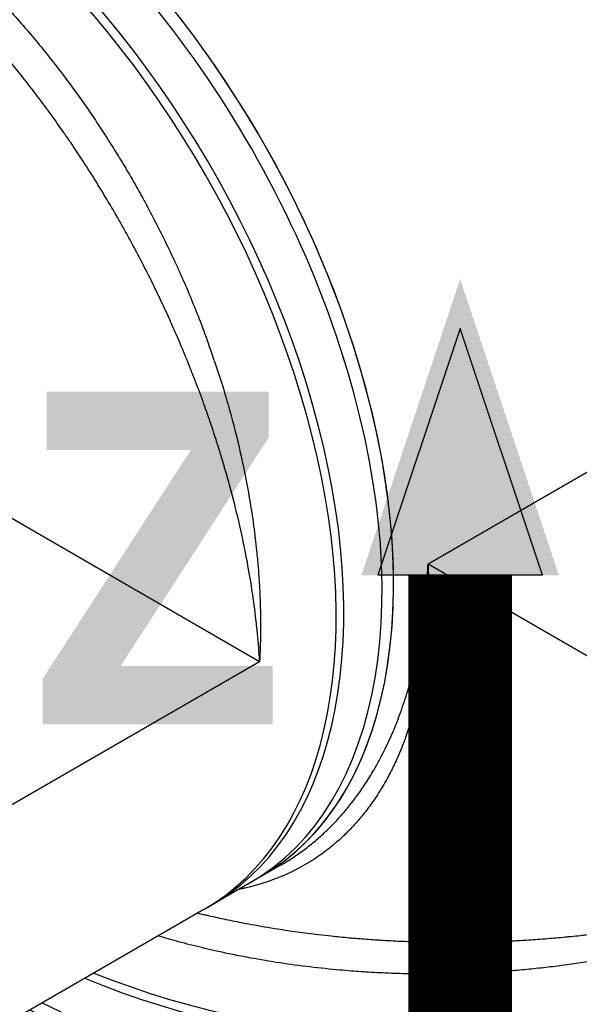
# Model space of a CAD drawing. Header units: millimetres. Extents: x 0 to 4378, y 0 to 2376.
# Tile 528 of 656: x 2697 to 2749, y 956 to 1047. Entities that reach past the tile are written whole.
import ezdxf

# ---------------------------------------------------------------- set-up
doc = ezdxf.new("R2010")
doc.units = ezdxf.units.MM
doc.header["$LTSCALE"] = 0.2
doc.layers.add('01_Object Line', color=4, linetype='Continuous')
doc.layers.add('12_Before Rev.Num.', color=5, linetype='Continuous')
doc.styles.add('Rainbow-5.0 Style', font='malgunsl.ttf')

# ---------------------------------------------------------------- blocks, each defined once
blk = doc.blocks.new('A$C0a0b2bc4')
for p, q in [((41.71930008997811, 163.676372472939), (-2.969848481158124, 137.8750805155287)), ((-63.21534623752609, 154.6949100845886), (-18.52619766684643, 128.8936181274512)), ((41.71930008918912, 112.0737885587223), (-2.969848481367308, 137.875080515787)), ((-63.21534623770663, 103.092326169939), (-18.52619766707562, 128.8936181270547)), ((-16.52829199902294, 110.093076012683), (-22.96732316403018, 106.3754996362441)), ((-23.67442994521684, 105.9672513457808), (-56.2346463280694, 87.16860165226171))]:
    blk.add_line(p, q)
for centre, major_axis, ratio, start_param, end_param in [((-47.87112908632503, 160.1246123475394), (29.50000000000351, -51.0954988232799), 0.5773502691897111, 0, 2.50092067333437), ((-48.93178925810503, 159.5122399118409), (29.5000000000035, -51.09549882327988), 0.5773502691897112, 0, 2.437853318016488), ((-47.87112908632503, 160.1246123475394), (29.50000000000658, -51.09549882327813), 0.5773502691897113, 0, 2.347719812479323), ((-52.467323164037, 157.4709984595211), (29.5000000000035, -51.09549882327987), 0.5773502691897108, 6.271200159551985, 8.537461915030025), ((-53.17442994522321, 157.0627501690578), (29.50000000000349, -51.09549882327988), 0.5773502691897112, 0, 2.223797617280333), ((-61.04377216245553, 152.6806195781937), (27.20048957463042, -52.43509344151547), 0.6253906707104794, 1.329941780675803, 1.358126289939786), ((-59.56498856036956, 156.4611103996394), (-31.03466102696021, 52.05784530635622), 0.5103215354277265, 4.390430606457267, 4.419026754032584), ((-2.955857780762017e-12, 127.1789753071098), (59, -4.689391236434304e-14), 0.5773502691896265, 4.084224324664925, 6.295170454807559), ((-2.955857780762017e-12, 127.9954718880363), (59, -4.503342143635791e-14), 0.5773502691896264, 4.101409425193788, 6.283185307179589), ((-2.955857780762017e-12, 121.8717475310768), (59.09165072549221, 8.014422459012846e-15), 0.5773502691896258, 4.745744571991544, 6.338887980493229), ((-2.955857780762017e-12, 123.0964924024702), (59.00000000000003, -5.178843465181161e-14), 0.5773502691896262, 3.998893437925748, 6.283185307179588), ((-2.955857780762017e-12, 121.8717475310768), (59.00000000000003, 4.503342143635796e-15), 0.5773502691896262, 3.973424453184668, 6.283185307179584), ((-2.955857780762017e-12, 105.9614360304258), (59.6019114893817, 4.388850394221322e-15), 0.5773502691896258, 4.737196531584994, 6.301702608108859)]:
    blk.add_ellipse(centre, major_axis=major_axis, ratio=ratio, start_param=start_param, end_param=end_param)
for points, knots in [([(-32.34324848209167, 218.3298203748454), (-31.73666459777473, 217.9796090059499), (-31.11642131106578, 217.6215113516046), (-30.31585814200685, 217.1593060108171), (-30.14601564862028, 217.0612474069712), (-29.46403208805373, 216.6675040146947), (-28.9457517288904, 216.3682747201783), (-28.1153320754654, 215.888831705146), (-27.80736610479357, 215.7110274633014), (-27.05098371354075, 215.2743298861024), (-26.60044667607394, 215.0142121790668), (-25.74164351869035, 214.5183819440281), (-25.33418444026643, 214.2831353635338), (-24.28419554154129, 213.6769239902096), (-23.63719372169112, 213.3033774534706), (-22.74749352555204, 212.7897087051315), (-22.50946044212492, 212.6522802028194), (-21.71281847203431, 212.1923387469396), (-21.15132845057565, 211.8681622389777), (-20.24418497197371, 211.3444227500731), (-19.90051849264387, 211.1460068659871), (-19.13287645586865, 210.7028085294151), (-18.70834803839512, 210.4577069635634), (-17.85127403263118, 209.9628750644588), (-17.41869250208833, 209.713123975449), (-16.92062471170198, 209.4255643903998), (-16.8564874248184, 209.3885347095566), (-16.30271902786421, 209.068816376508), (-15.81138847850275, 208.7851463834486), (-14.87885327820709, 208.2467469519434), (-14.43795712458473, 207.9921955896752), (-13.41580995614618, 207.402058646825), (-12.83419097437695, 207.0662609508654), (-11.89448979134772, 206.52372413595), (-11.53704298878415, 206.3173520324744), (-10.41405839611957, 205.668996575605), (-9.647581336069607, 205.2264708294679), (-8.092654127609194, 204.328733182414), (-7.304195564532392, 203.8735164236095), (-6.188004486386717, 203.2290832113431), (-5.859439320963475, 203.0393860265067), (-4.378845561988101, 202.1845648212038), (-3.229193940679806, 201.5208131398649), (-1.361998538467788, 200.4427873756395), (-0.6416137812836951, 200.0268730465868), (0.9140560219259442, 199.1287066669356), (1.748442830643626, 198.6469720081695), (3.429648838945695, 197.6763269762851), (4.276273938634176, 197.1875286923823), (5.274918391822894, 196.6109615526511), (5.431568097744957, 196.5205198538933), (6.642200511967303, 195.8215609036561), (7.688737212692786, 195.217343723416), (9.476869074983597, 194.1849648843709), (10.22259735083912, 193.7544178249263), (11.9240784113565, 192.7720672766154), (12.87627469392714, 192.2223158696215), (14.61132372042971, 191.2205850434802), (15.3968078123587, 190.767086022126), (16.68784915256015, 190.021702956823), (17.19707142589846, 189.7277033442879), (18.04187709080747, 189.2399545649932), (18.37902410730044, 189.045302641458), (19.13405717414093, 188.6093840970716), (19.55124414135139, 188.3685210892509), (20.38169730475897, 187.8890587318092), (20.79497549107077, 187.6504524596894), (21.57081566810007, 187.2025209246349), (21.93376543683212, 186.9929717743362), (22.3412882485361, 186.7576883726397), (22.3874025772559, 186.7310642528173), (22.84052958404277, 186.4694512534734), (23.24558182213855, 186.2355942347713), (24.26272674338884, 185.6483453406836), (24.87226575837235, 185.2964278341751), (25.66553003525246, 184.8384364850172), (25.85317309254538, 184.7301007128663), (26.8291502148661, 184.1666200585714), (27.60943742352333, 183.7161205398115), (29.15239183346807, 182.8252953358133), (29.91505899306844, 182.3849697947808), (31.42248033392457, 181.5146596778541), (32.16726299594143, 181.0846600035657), (33.63866457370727, 180.2351459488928), (34.3652837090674, 179.8156313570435), (35.80379274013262, 178.9851077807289), (36.5157485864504, 178.5740588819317), (37.91335217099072, 177.7671520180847), (38.59920067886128, 177.3711782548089), (39.55865686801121, 176.8172359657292), (39.84051716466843, 176.6545038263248), (40.40249379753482, 176.3300464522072), (40.68258235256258, 176.1683372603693), (41.06944876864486, 175.94497985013), (41.17837150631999, 175.8820932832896), (41.45226533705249, 175.7239606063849), (41.61672807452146, 175.6290080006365), (41.94451325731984, 175.4397611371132), (42.10816075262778, 175.3452792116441), (42.43252807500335, 175.1580056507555), (42.59346038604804, 175.0650913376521), (42.89407099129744, 174.8915337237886), (43.03395774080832, 174.810770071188), (43.19184559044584, 174.7196134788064), (43.21046415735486, 174.708864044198), (43.42413840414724, 174.5854991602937), (43.61798844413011, 174.4735797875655), (44.00240213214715, 174.2516384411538), (44.19297966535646, 174.1416084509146), (44.57020234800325, 173.9238188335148), (44.75686580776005, 173.8160486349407), (44.97983249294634, 173.6873187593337), (45.0165712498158, 173.666107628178), (45.2407846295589, 173.5366579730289), (45.42785773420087, 173.4286512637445), (45.80400072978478, 173.2114850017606), (45.99306454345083, 173.1023289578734), (46.370997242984, 172.8841294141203), (46.5598663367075, 172.7750857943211), (46.89005464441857, 172.5844514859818), (47.02748896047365, 172.5051037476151), (47.2930329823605, 172.3517918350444), (47.42126726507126, 172.2777557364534), (47.68143207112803, 172.1275495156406), (47.81291371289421, 172.0516385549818), (48.0669508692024, 171.9049701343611), (48.18964593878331, 171.8341321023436), (48.42914754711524, 171.6958557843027), (48.54599937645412, 171.6283913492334), (48.77808873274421, 171.4943944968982), (48.89325121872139, 171.4279054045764), (49.01741078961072, 171.356221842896), (49.02803359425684, 171.3500887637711), (49.15871745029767, 171.2746384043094), (49.27698689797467, 171.2063555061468), (49.50768351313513, 171.0731627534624), (49.62018263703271, 171.008211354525), (49.82253214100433, 170.8913848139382), (49.91274433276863, 170.8393007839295), (50.02310754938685, 170.7755825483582), (50.04377271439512, 170.7636515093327), (50.13195599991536, 170.7127388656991), (50.19921976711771, 170.6739042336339), (50.30703765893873, 170.6116554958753), (50.3477458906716, 170.5881525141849), (50.44909949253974, 170.5296359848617), (50.50979944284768, 170.4945903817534), (50.615273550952, 170.4336949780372), (50.65998611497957, 170.4078805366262), (50.77964222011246, 170.338797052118), (50.85469127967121, 170.2954676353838), (50.95889130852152, 170.2353075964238), (50.98777207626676, 170.2186332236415), (51.12629799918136, 170.1386552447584), (51.23684035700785, 170.0748335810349), (51.45725833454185, 169.9475751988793), (51.56712940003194, 169.8841411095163), (51.7852476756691, 169.7582104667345), (51.8935008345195, 169.6957104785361), (52.07365086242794, 169.5917008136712), (52.14610844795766, 169.5498674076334), (52.63750574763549, 169.2661590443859), (53.04265161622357, 169.0322487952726), (53.76373791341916, 168.6159292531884), (54.08389947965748, 168.4310832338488), (54.65669299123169, 168.1003807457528), (54.91237875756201, 167.9527604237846), (55.2277039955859, 167.770707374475), (55.29512081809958, 167.7317842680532), (55.6369061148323, 167.5344544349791), (55.90103551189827, 167.3819592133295), (56.18567129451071, 167.2176247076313), (56.21718984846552, 167.1994274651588), (56.44992651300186, 167.0650568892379), (56.64402604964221, 166.9529935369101), (56.904956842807, 166.8023450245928), (56.97805489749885, 166.7601418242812), (57.21967320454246, 166.6206434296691), (57.38275439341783, 166.5264885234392), (57.6152911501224, 166.3922333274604), (57.68996017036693, 166.3491231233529), (58.01134983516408, 166.1635687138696), (58.24055806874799, 166.031234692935), (58.61619419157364, 165.8143612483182), (58.76995770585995, 165.7255862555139), (59.05046296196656, 165.5636364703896), (59.17740536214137, 165.4903465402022), (59.40263516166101, 165.3603101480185), (59.50142657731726, 165.3032727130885), (59.61322416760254, 165.2387261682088), (59.63815834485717, 165.2243303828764), (59.78920123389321, 165.1371257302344), (59.88093443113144, 165.084163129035), (59.95723377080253, 165.0401119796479), (59.97309844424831, 165.0309526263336), (59.98808336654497, 165.0223010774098), (59.99107826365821, 165.0205719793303), (59.99107826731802, 165.0205719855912)], [0, 0, 0, 0, 0.257354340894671, 0.257354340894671, 0.326237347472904, 0.326237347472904, 0.532709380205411, 0.532709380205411, 0.653072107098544, 0.653072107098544, 0.826383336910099, 0.826383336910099, 0.980612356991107, 0.980612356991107, 1.22101765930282, 1.22101765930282, 1.30847210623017, 1.30847210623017, 1.5129529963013, 1.5129529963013, 1.63699172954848, 1.63699172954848, 1.78914648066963, 1.78914648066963, 1.94310217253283, 1.94310217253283, 1.96584540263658, 1.96584540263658, 2.13937901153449, 2.13937901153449, 2.29419696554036, 2.29419696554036, 2.4974420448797, 2.4974420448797, 2.62199930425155, 2.62199930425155, 2.88844635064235, 2.88844635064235, 3.16242395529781, 3.16242395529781, 3.27680280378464, 3.27680280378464, 3.67825186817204, 3.67825186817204, 3.93149974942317, 3.93149974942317, 4.22697069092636, 4.22697069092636, 4.52966230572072, 4.52966230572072, 4.58604783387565, 4.58604783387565, 4.96590089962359, 4.96590089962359, 5.24048619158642, 5.24048619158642, 5.59657600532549, 5.59657600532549, 5.89546098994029, 5.89546098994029, 6.09192993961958, 6.09192993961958, 6.22322425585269, 6.22322425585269, 6.38706841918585, 6.38706841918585, 6.55091742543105, 6.55091742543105, 6.69614606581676, 6.69614606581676, 6.71468823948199, 6.71468823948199, 6.87844499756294, 6.87844499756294, 7.12788234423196, 7.12788234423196, 7.20539284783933, 7.20539284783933, 7.53192301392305, 7.53192301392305, 7.85845318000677, 7.85845318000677, 8.1851489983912, 8.1851489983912, 8.51184481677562, 8.51184481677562, 8.84008445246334, 8.84008445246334, 9.16478840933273, 9.16478840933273, 9.30071634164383, 9.30071634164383, 9.43763966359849, 9.43763966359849, 9.4915683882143, 9.4915683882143, 9.57378420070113, 9.57378420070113, 9.65608688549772, 9.65608688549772, 9.73827343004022, 9.73827343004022, 9.81051203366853, 9.81051203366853, 9.82017609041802, 9.82017609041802, 9.92148700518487, 9.92148700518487, 10.0220472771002, 10.0220472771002, 10.1212339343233, 10.1212339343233, 10.1408126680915, 10.1408126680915, 10.2407747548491, 10.2407747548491, 10.3420598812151, 10.3420598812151, 10.443345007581, 10.443345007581, 10.5191251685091, 10.5191251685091, 10.5935193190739, 10.5935193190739, 10.6735713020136, 10.6735713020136, 10.7516641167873, 10.7516641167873, 10.8289713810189, 10.8289713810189, 10.9077805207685, 10.9077805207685, 10.9151650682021, 10.9151650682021, 10.9987478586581, 10.9987478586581, 11.0801949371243, 11.0801949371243, 11.1466147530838, 11.1466147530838, 11.1619431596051, 11.1619431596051, 11.2121098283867, 11.2121098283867, 11.2426506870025, 11.2426506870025, 11.2883193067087, 11.2883193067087, 11.3218318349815, 11.3218318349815, 11.3777454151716, 11.3777454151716, 11.3991379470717, 11.3991379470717, 11.4801788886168, 11.4801788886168, 11.560404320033, 11.560404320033, 11.6400864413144, 11.6400864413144, 11.6942968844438, 11.6942968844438, 12.0111236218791, 12.0111236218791, 12.2799966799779, 12.2799966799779, 12.5096283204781, 12.5096283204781, 12.572827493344, 12.572827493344, 12.8331106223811, 12.8331106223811, 12.8657246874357, 12.8657246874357, 13.0752902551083, 13.0752902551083, 13.1586859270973, 13.1586859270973, 13.3555125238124, 13.3555125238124, 13.4516370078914, 13.4516370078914, 13.778618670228, 13.778618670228, 14.0384976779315, 14.0384976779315, 14.2962606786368, 14.2962606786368, 14.5490669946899, 14.5490669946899, 14.626298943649, 14.626298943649, 15.0413701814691, 15.0413701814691, 15.2151050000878, 15.2151050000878, 15.32921664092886, 15.32921664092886, 15.32921664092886, 15.32921664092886]), ([(-45.94857590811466, 193.4739345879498), (-45.61495532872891, 193.1588359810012), (-45.28273639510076, 192.8393405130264), (-44.55433887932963, 192.126158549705), (-44.1589002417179, 191.7306035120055), (-43.59088199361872, 191.1502418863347), (-43.41605207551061, 190.9699218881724), (-42.84950917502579, 190.3800812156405), (-42.46022757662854, 189.9661725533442), (-42.07343905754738, 189.5462596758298), (-42.07250680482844, 189.5452475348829), (-41.6123389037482, 189.0456211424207), (-41.15787513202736, 188.5399101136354), (-40.25716492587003, 187.5129330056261), (-39.81094577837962, 186.9916259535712), (-38.92735791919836, 185.9340521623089), (-38.49000447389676, 185.3977622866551), (-37.62519414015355, 184.311370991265), (-37.19773086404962, 183.7612783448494), (-36.35367168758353, 182.6484718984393), (-35.93704814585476, 182.0857980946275), (-35.36954109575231, 181.3005013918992), (-35.2144958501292, 181.0839753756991), (-35.05901403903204, 180.8648277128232), (-35.0578788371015, 180.863227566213), (-34.72312457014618, 180.3913360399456), (-34.39262079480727, 179.9160749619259), (-33.73889908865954, 178.9569385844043), (-33.41567572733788, 178.4730706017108), (-32.77711776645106, 177.497527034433), (-32.46178043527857, 177.005854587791), (-31.83956154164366, 176.0155302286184), (-31.53268069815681, 175.5168780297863), (-30.92785922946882, 174.5133649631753), (-30.62992490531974, 174.0085003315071), (-30.26067196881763, 173.3693455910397), (-30.18479687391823, 173.2372774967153), (-29.8169277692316, 172.5933854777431), (-29.52962665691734, 172.0794522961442), (-29.15678440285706, 171.3977303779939), (-29.06649009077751, 171.2314514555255), (-28.97565604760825, 171.0629799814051), (-28.97455768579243, 171.0609426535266), (-28.63474769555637, 170.430581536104), (-28.30326003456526, 169.7988089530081), (-27.65461878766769, 168.5281250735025), (-27.33747008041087, 167.8892110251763), (-26.71835958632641, 166.6058174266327), (-26.41636596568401, 165.9613527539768), (-25.82775559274, 164.6672231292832), (-25.54109819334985, 164.0175773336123), (-24.98406097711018, 162.715060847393), (-24.71359570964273, 162.0622308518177), (-24.34397793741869, 161.1401986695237), (-24.2386769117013, 160.8739363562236), (-23.8273400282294, 159.8194134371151), (-23.53206150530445, 159.0304312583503), (-23.24891794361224, 158.2408067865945)], [0.5931950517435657, 0.5931950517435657, 0.5931950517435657, 0.5931950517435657, 0.601237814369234, 0.601237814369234, 0.610917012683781, 0.610917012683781, 0.615240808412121, 0.615240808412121, 0.624976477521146, 0.624976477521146, 0.625, 0.625, 0.636587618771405, 0.636587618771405, 0.64820871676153, 0.64820871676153, 0.659848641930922, 0.659848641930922, 0.671481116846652, 0.671481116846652, 0.683080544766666, 0.683080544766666, 0.687467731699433, 0.687467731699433, 0.6875, 0.6875, 0.696983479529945, 0.696983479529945, 0.706459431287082, 0.706459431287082, 0.71593188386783, 0.71593188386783, 0.725404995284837, 0.725404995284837, 0.734884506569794, 0.734884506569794, 0.737349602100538, 0.737349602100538, 0.74688922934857, 0.74688922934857, 0.749962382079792, 0.749962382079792, 0.75, 0.75, 0.761601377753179, 0.761601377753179, 0.77320681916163, 0.77320681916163, 0.784786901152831, 0.784786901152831, 0.796334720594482, 0.796334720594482, 0.807815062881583, 0.807815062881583, 0.812462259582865, 0.812462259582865, 0.826180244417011, 0.826180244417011, 0.826180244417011, 0.826180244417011]), ([(-25.15936928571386, 156.5684405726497), (-25.42112422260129, 157.2150467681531), (-25.69047091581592, 157.8622846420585), (-26.08150432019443, 158.7765531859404), (-26.19689356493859, 159.0433751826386), (-26.47919253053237, 159.6889943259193), (-26.64704326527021, 160.0669558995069), (-27.07521573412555, 161.0164100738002), (-27.33843461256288, 161.5868232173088), (-27.79031187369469, 162.5442812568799), (-27.97627101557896, 162.9323565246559), (-28.4206645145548, 163.84594280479), (-28.6811014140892, 164.3706737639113), (-29.21525760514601, 165.4256206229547), (-29.48912771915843, 165.9557771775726), (-29.90971436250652, 166.7539174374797), (-30.05307610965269, 167.0232503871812), (-30.46204012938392, 167.7839067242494), (-30.7304263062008, 168.2740977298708), (-31.18546893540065, 169.0902089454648), (-31.36992001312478, 169.417042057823), (-31.62217823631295, 169.8586466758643), (-31.68842695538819, 169.9741343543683), (-31.90115367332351, 170.3434032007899), (-32.04861878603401, 170.5970295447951), (-32.49314611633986, 171.3544787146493), (-32.79379314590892, 171.8574365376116), (-33.1775506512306, 172.4876579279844), (-33.25643559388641, 172.616594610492), (-33.65254244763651, 173.2609691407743), (-33.97419548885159, 173.7744599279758), (-34.52114359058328, 174.6312822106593), (-34.74406684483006, 174.9760950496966), (-35.299313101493, 175.8240975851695), (-35.63383574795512, 176.3255928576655), (-36.18125646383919, 177.1311908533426), (-36.39187278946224, 177.4376190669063), (-36.92577920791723, 178.2056062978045), (-37.25078939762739, 178.6650969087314), (-37.72018085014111, 179.3174108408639), (-37.86239380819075, 179.5135814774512), (-38.07447558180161, 179.8039707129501), (-38.14399554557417, 179.8988142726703), (-38.35190530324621, 180.1814292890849), (-38.49064854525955, 180.3686698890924), (-38.98896097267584, 181.0363354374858), (-39.35120308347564, 181.5127395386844), (-39.84471653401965, 182.1498872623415), (-39.97325353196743, 182.3147595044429), (-40.48272655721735, 182.9640247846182), (-40.8666134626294, 183.4439542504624), (-41.51518836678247, 184.2393709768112), (-41.77805843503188, 184.5575981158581), (-42.4831750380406, 185.400158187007), (-42.92813353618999, 185.9204092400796), (-43.5941127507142, 186.6821417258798), (-43.81184587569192, 186.9285451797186), (-44.47707978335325, 187.6733508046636), (-44.92776305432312, 188.1670028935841), (-45.43604126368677, 188.7114362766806), (-45.48942368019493, 188.7684669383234), (-45.66201609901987, 188.9523726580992), (-45.78145646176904, 189.0788994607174), (-45.91232866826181, 189.21672341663), (-45.92348630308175, 189.2284672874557), (-45.93464632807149, 189.2402072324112)], [0.16942172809, 0.16942172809, 0.16942172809, 0.16942172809, 0.180796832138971, 0.180796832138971, 0.185483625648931, 0.185483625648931, 0.192136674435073, 0.192136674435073, 0.202233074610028, 0.202233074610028, 0.20914160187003, 0.20914160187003, 0.218535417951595, 0.218535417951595, 0.22808969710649, 0.22808969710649, 0.232968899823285, 0.232968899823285, 0.241894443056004, 0.241894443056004, 0.247879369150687, 0.247879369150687, 0.25, 0.25, 0.254663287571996, 0.254663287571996, 0.263942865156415, 0.263942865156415, 0.266332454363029, 0.266332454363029, 0.275897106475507, 0.275897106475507, 0.282377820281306, 0.282377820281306, 0.291903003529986, 0.291903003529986, 0.297794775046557, 0.297794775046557, 0.306745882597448, 0.306745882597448, 0.31061706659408, 0.31061706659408, 0.3125, 0.3125, 0.316238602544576, 0.316238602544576, 0.325882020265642, 0.325882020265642, 0.329264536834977, 0.329264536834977, 0.339249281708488, 0.339249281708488, 0.345988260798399, 0.345988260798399, 0.357221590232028, 0.357221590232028, 0.362641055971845, 0.362641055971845, 0.373703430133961, 0.373703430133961, 0.375, 0.375, 0.377890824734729, 0.377890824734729, 0.3781601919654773, 0.3781601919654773, 0.3781601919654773, 0.3781601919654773]), ([(-22.70972040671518, 156.6930440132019), (-22.37444540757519, 155.7016497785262), (-22.05842716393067, 154.7099118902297), (-21.46156871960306, 152.7153345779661), (-21.18124157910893, 151.7125192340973), (-20.84389712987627, 150.414518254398), (-20.76839296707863, 150.1173046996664), (-20.69424097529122, 149.8185284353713), (-20.69379621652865, 149.8167361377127), (-20.4782650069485, 148.948059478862), (-20.27801103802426, 148.080736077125), (-20.07757745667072, 147.1424453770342), (-20.06239354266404, 147.0708868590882), (-19.8701597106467, 146.1587946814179), (-19.70723899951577, 145.3188984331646), (-19.54106039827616, 144.3805674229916), (-19.52354577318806, 144.2805305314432), (-19.36357148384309, 143.3561520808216), (-19.2349309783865, 142.5334743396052), (-19.10516379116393, 141.6034884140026), (-19.09007652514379, 141.4935806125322), (-18.97311669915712, 140.6272398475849), (-18.88312751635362, 139.8731245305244), (-18.75361736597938, 138.6218121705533), (-18.70723024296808, 138.1224068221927), (-18.66349484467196, 137.5901018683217), (-18.66069379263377, 137.5556990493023), (-18.6177806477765, 137.0237778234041), (-18.58312225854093, 136.5278023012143), (-18.55201661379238, 136.0005551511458), (-18.55007138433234, 135.9671648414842), (-18.5197215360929, 135.4395059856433), (-18.496832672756, 134.9474012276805), (-18.47839024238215, 134.427039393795), (-18.47731402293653, 134.3960571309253), (-18.45956529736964, 133.8745189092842), (-18.44844956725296, 133.3867409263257), (-18.44257379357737, 132.875924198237), (-18.44228685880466, 132.8495617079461), (-18.43679521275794, 132.3146063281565), (-18.4376902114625, 131.809716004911), (-18.45149755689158, 130.8115110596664), (-18.46433882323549, 130.3181459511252), (-18.49501244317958, 129.5155682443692), (-18.50942228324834, 129.2035299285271), (-18.52619766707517, 128.8936181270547)], [0.835139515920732, 0.835139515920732, 0.835139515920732, 0.835139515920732, 0.852350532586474, 0.852350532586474, 0.869786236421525, 0.869786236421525, 0.874968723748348, 0.874968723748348, 0.875, 0.875, 0.890127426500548, 0.890127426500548, 0.891376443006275, 0.891376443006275, 0.906048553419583, 0.906048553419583, 0.907799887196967, 0.907799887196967, 0.922235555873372, 0.922235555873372, 0.924171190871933, 0.924171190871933, 0.9375, 0.9375, 0.946379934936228, 0.946379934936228, 0.946993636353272, 0.946993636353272, 0.955870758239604, 0.955870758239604, 0.956471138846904, 0.956471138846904, 0.965361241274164, 0.965361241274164, 0.965924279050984, 0.965924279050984, 0.974842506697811, 0.974842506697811, 0.975328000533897, 0.975328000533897, 0.984698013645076, 0.984698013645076, 0.994012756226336, 0.994012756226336, 1, 1, 1, 1]), ([(-18.52619766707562, 128.8936181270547), (-18.57378208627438, 129.7339047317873), (-18.63878475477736, 130.5853593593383), (-18.72110250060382, 131.4467784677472), (-18.72598539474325, 131.4978758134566), (-18.73092920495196, 131.5490082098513), (-18.73593390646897, 131.6001754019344), (-18.7629908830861, 131.8768011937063), (-18.79182758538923, 132.1544441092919), (-18.82243987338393, 132.4330638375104), (-18.91810873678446, 133.303800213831), (-19.03112215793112, 134.1840781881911), (-19.16137111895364, 135.0726197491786), (-19.21088408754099, 135.4103908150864), (-19.26288731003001, 135.7493556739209), (-19.31737337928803, 136.0894428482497), (-19.45715341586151, 136.9619116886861), (-19.61327862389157, 137.8417667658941), (-19.78562787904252, 138.7277690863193), (-19.80690290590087, 138.8371384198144), (-19.82842510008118, 138.946601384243), (-19.85019419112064, 139.056155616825), (-19.89843213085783, 139.2989158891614), (-19.94788240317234, 139.5421242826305), (-19.9985384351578, 139.7857537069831), (-20.22492357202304, 140.8745496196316), (-20.47539352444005, 141.9717517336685), (-20.74929460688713, 143.0750540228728), (-20.78386951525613, 143.2143253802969), (-20.81881772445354, 143.3536939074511), (-20.85413787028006, 143.4931549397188), (-21.1608933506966, 144.704374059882), (-21.49570447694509, 145.9225748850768), (-21.85765817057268, 147.1448535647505), (-22.01964217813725, 147.6918561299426), (-22.18706209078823, 148.2396771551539), (-22.35983658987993, 148.7880640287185), (-22.38678744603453, 148.8736061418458), (-22.41387735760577, 148.9591894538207), (-22.4411064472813, 149.0448130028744), (-22.51188307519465, 149.2673744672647), (-22.58359583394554, 149.4901966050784), (-22.65624680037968, 149.7132636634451), (-22.88371269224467, 150.4116734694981), (-23.12037771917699, 151.1124863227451), (-23.36621706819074, 151.8151928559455), (-23.46374981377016, 152.0939801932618), (-23.56272627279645, 152.3730652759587), (-23.66314373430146, 152.6524150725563), (-23.90370264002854, 153.3216222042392), (-24.15253129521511, 153.9923509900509), (-24.40961830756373, 154.6641781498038), (-24.45404808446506, 154.7802833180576), (-24.49872445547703, 154.8964212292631), (-24.5436472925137, 155.0125896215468)], [1.71257385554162e-16, 1.71257385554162e-16, 1.71257385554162e-16, 1.71257385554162e-16, 0.0167522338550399, 0.0167522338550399, 0.0167522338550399, 0.0177459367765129, 0.0177459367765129, 0.0177459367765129, 0.0231182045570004, 0.0231182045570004, 0.0231182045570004, 0.0399075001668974, 0.0399075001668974, 0.0399075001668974, 0.0462897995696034, 0.0462897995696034, 0.0462897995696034, 0.0626631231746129, 0.0626631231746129, 0.0626631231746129, 0.0646842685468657, 0.0646842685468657, 0.0646842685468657, 0.0691629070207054, 0.0691629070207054, 0.0691629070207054, 0.0891782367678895, 0.0891782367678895, 0.0891782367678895, 0.0917047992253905, 0.0917047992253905, 0.0917047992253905, 0.113647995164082, 0.113647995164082, 0.113647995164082, 0.123468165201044, 0.123468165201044, 0.123468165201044, 0.125, 0.125, 0.125, 0.128981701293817, 0.128981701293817, 0.128981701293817, 0.141448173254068, 0.141448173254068, 0.141448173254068, 0.146394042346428, 0.146394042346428, 0.146394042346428, 0.158242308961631, 0.158242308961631, 0.158242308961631, 0.160289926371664, 0.160289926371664, 0.160289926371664, 0.160289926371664]), ([(-2.969848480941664, 137.8750805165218), (-2.933172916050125, 137.0296039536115), (-2.915295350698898, 136.1936599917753), (-2.916609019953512, 135.2201759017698), (-2.917423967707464, 135.0720925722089), (-2.926380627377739, 134.1472518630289), (-2.950947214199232, 133.3801156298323), (-3.003233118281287, 132.4323916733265), (-3.014914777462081, 132.2413573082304), (-3.076486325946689, 131.3249541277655), (-3.141348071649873, 130.6095879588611), (-3.251104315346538, 129.6558766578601), (-3.281929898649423, 129.4072075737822), (-3.334733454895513, 129.0101194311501), (-3.355424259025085, 128.8607263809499), (-3.482545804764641, 127.97839962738), (-3.606443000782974, 127.258947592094), (-3.91711580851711, 125.7175660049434), (-4.111343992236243, 124.9018919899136), (-4.545782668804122, 123.3332644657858), (-4.784956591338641, 122.5793596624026), (-5.108856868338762, 121.6808215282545), (-5.170830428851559, 121.5137072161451), (-5.252408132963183, 121.2998189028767), (-5.270849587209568, 121.2518565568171), (-5.334312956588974, 121.0881268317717), (-5.379885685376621, 120.9728105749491), (-5.60643682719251, 120.4104934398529), (-5.796838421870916, 119.9713870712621), (-6.093122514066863, 119.3354201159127), (-6.191328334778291, 119.1315937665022), (-6.51108184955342, 118.489710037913), (-6.741160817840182, 118.0596858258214), (-7.127173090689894, 117.3873603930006), (-7.276351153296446, 117.1382069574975), (-7.700102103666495, 116.4594371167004), (-7.982840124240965, 116.038473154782), (-8.413623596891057, 115.4423204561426), (-8.552413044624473, 115.2566076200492), (-8.730980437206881, 115.025598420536), (-8.768418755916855, 114.9775922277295), (-8.887305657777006, 114.8264899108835), (-8.969337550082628, 114.724210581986), (-9.290467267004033, 114.3314187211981), (-9.53494987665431, 114.0484732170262), (-10.03837597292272, 113.497100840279), (-10.29743416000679, 113.2288358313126), (-10.61496179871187, 112.9180310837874), (-10.66754532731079, 112.8671335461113), (-10.96681250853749, 112.5806908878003), (-11.21845757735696, 112.3521866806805), (-11.73617466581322, 111.9063537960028), (-12.00241440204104, 111.6892658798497), (-12.48430810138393, 111.3175351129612), (-12.69785857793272, 111.1598367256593), (-13.14469081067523, 110.8442073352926), (-13.37836289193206, 110.686861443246), (-13.66602939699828, 110.5023928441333), (-13.71668054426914, 110.4702564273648), (-13.87669656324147, 110.3698128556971), (-13.98671751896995, 110.3023322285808), (-14.38151644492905, 110.0657985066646), (-14.67082119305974, 109.9027412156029), (-15.12158856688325, 109.6642080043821), (-15.2794899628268, 109.5834688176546), (-15.74487547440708, 109.3536820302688), (-16.05598712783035, 109.2103241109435), (-16.63466538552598, 108.9622246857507), (-16.90083226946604, 108.8550308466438), (-17.48405973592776, 108.6349709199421), (-17.80218206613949, 108.5241566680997), (-18.3813292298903, 108.3387994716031), (-18.64104377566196, 108.2614345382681), (-19.21991040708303, 108.1015789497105), (-19.54006251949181, 108.0214450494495), (-19.91591047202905, 107.9368739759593), (-19.96887109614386, 107.9251721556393), (-20.12685751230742, 107.8909038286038), (-20.23211910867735, 107.868911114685), (-20.37809344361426, 107.8395681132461), (-20.41853704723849, 107.8315603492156), (-20.4590267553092, 107.8236652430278)], [4.92458425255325e-12, 4.92458425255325e-12, 4.92458425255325e-12, 4.92458425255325e-12, 0.0168710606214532, 0.0168710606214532, 0.0199063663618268, 0.0199063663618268, 0.0358740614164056, 0.0358740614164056, 0.0399242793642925, 0.0399242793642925, 0.0553785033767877, 0.0553785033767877, 0.0608736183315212, 0.0608736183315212, 0.0642081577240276, 0.0642081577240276, 0.0806442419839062, 0.0806442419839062, 0.100179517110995, 0.100179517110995, 0.119310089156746, 0.119310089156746, 0.123721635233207, 0.123721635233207, 0.125, 0.125, 0.128094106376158, 0.128094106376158, 0.140160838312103, 0.140160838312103, 0.145937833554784, 0.145937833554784, 0.15854609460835, 0.15854609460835, 0.166157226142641, 0.166157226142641, 0.179624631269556, 0.179624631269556, 0.185855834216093, 0.185855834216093, 0.1875, 0.1875, 0.191055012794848, 0.191055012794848, 0.201292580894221, 0.201292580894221, 0.211626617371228, 0.211626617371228, 0.213666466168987, 0.213666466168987, 0.223183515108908, 0.223183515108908, 0.232854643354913, 0.232854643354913, 0.240348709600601, 0.240348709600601, 0.248306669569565, 0.248306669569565, 0.25, 0.25, 0.253637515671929, 0.253637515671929, 0.262957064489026, 0.262957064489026, 0.267913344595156, 0.267913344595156, 0.277441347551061, 0.277441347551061, 0.285378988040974, 0.285378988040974, 0.2946448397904, 0.2946448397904, 0.302056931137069, 0.302056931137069, 0.311030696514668, 0.311030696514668, 0.3125, 0.3125, 0.315407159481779, 0.315407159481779, 0.3165195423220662, 0.3165195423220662, 0.3165195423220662, 0.3165195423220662]), ([(-16.52831149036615, 110.0930647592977), (-16.15840231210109, 110.3066319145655), (-15.79500455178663, 110.5313468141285), (-15.08013900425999, 111.003652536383), (-14.72870687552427, 111.2513051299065), (-14.03927331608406, 111.7686031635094), (-13.70125322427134, 112.0382167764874), (-13.03890260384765, 112.599181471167), (-12.71454138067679, 112.8904796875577), (-12.08040197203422, 113.4939632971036), (-11.77055581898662, 113.8060307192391), (-11.34567707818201, 114.258809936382), (-11.22522854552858, 114.3900747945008), (-11.10538681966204, 114.5236369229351), (-11.10495336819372, 114.524120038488), (-10.78694014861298, 114.8785994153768), (-10.47769240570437, 115.2443739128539), (-9.868939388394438, 116.0080771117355), (-9.569867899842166, 116.4065792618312), (-8.997146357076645, 117.2169455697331), (-8.723064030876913, 117.6282754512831), (-8.183504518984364, 118.4871516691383), (-7.918695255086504, 118.9354693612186), (-7.408971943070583, 119.8535215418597), (-7.164057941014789, 120.3232558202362), (-6.928988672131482, 120.803628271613), (-6.928731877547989, 120.804153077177), (-6.928475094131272, 120.8046778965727), (-6.639736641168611, 121.394807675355), (-6.365205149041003, 122.0022559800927), (-5.854975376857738, 123.2280069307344), (-5.618230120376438, 123.8451158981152), (-5.173150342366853, 125.1086752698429), (-4.964787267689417, 125.7550945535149), (-4.578233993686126, 127.0725054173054), (-4.399862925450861, 127.7433168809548), (-4.216181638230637, 128.5112648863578), (-4.196406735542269, 128.595059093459), (-4.072435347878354, 129.1275516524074), (-3.974295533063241, 129.5817405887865), (-3.873202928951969, 130.0881060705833), (-3.86389567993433, 130.1351157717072), (-3.764120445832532, 130.6433147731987), (-3.680038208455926, 131.1096362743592), (-3.594885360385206, 131.6269945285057), (-3.587319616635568, 131.673392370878), (-3.503317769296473, 132.1934114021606), (-3.433431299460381, 132.6716533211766), (-3.36463283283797, 133.1966976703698), (-3.35909407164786, 133.2393984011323), (-3.291242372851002, 133.7678751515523), (-3.235633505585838, 134.257749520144), (-3.183001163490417, 134.7896518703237), (-3.179237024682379, 134.828130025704), (-3.127395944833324, 135.3642242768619), (-3.086159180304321, 135.8653972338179), (-3.049669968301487, 136.4006403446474), (-3.047577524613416, 136.4317272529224), (-3.014390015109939, 136.9311856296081), (-2.989183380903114, 137.4020947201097), (-2.969848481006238, 137.8750805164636)], [0.7500220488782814, 0.7500220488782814, 0.7500220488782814, 0.7500220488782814, 0.761600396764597, 0.761600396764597, 0.773210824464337, 0.773210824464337, 0.784804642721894, 0.784804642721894, 0.796370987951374, 0.796370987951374, 0.807876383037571, 0.807876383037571, 0.812483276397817, 0.812483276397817, 0.8125, 0.8125, 0.82475343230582, 0.82475343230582, 0.837311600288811, 0.837311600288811, 0.849574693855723, 0.849574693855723, 0.862280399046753, 0.862280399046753, 0.874986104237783, 0.874986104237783, 0.875, 0.875, 0.875, 0.890625, 0.890625, 0.90568314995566, 0.90568314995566, 0.9207258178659, 0.9207258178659, 0.935674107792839, 0.935674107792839, 0.9375, 0.9375, 0.947249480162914, 0.947249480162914, 0.948245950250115, 0.948245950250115, 0.958009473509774, 0.958009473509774, 0.958970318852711, 0.958970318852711, 0.968768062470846, 0.968768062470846, 0.969634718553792, 0.969634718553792, 0.979486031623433, 0.979486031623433, 0.980253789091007, 0.980253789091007, 0.990176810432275, 0.990176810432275, 0.990788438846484, 0.990788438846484, 0.999999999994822, 0.999999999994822, 0.999999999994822, 0.999999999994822]), ([(-24.24660150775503, 105.6369079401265), (-24.23085628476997, 105.6331133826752), (-24.21510884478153, 105.6293228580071), (-24.04575899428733, 105.5886081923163), (-23.89194872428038, 105.5520636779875), (-23.6184451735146, 105.4878475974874), (-23.49882344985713, 105.4600211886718), (-22.86947182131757, 105.3149806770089), (-22.35659167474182, 105.2014704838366), (-21.29904933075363, 104.9769674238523), (-20.75407322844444, 104.8663791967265), (-19.90062687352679, 104.7011137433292), (-19.59432945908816, 104.6433698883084), (-18.47933952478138, 104.4388603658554), (-17.66512264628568, 104.3003151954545), (-16.25516449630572, 104.0788963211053), (-15.66216103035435, 103.9913038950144), (-14.40501290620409, 103.8172717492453), (-13.74024824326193, 103.7320295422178), (-12.68074472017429, 103.6069290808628), (-12.28787605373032, 103.5628669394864), (-11.34522741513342, 103.4626851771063), (-10.79608221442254, 103.4088154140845), (-9.713849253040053, 103.311360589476), (-9.18077330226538, 103.2675159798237), (-8.133625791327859, 103.1894362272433), (-7.619564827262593, 103.154910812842), (-6.801411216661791, 103.105928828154), (-6.497401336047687, 103.0890382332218), (-5.604794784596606, 103.0432571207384), (-5.016080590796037, 103.017933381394), (-3.857220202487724, 102.977620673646), (-3.287080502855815, 102.9623280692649), (-2.295318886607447, 102.9435934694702), (-1.873724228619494, 102.938101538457), (-1.17864326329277, 102.9331127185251), (-0.9051721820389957, 102.932187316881), (-0.4517063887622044, 102.9323654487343), (-0.2717113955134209, 102.9328846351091), (0.5074836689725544, 102.9370710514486), (1.107826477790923, 102.9452061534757), (2.199883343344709, 102.9689847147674), (2.691439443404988, 102.9829877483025), (3.793184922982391, 103.0218015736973), (4.403345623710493, 103.0484061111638), (5.513705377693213, 103.1061180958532), (6.014168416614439, 103.135583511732), (7.107349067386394, 103.2074780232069), (7.699674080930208, 103.251303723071), (8.834401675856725, 103.3445313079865), (9.377107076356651, 103.3932349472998), (10.02859806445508, 103.4565967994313), (10.13953170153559, 103.4675578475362), (10.53672666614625, 103.5074178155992), (10.82242462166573, 103.5372339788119), (11.27602074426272, 103.5863710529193), (11.4444019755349, 103.6050092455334), (12.19422531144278, 103.6897665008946), (12.7730856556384, 103.7599924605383), (13.71226765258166, 103.8816293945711), (14.07430526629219, 103.9304042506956), (14.43521608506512, 103.9808955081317)], [0.6220860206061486, 0.6220860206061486, 0.6220860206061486, 0.6220860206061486, 0.622357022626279, 0.622357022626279, 0.625, 0.625, 0.62705057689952, 0.62705057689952, 0.63577706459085, 0.63577706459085, 0.644936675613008, 0.644936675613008, 0.650038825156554, 0.650038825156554, 0.663453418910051, 0.663453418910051, 0.673107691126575, 0.673107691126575, 0.683829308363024, 0.683829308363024, 0.690122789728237, 0.690122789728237, 0.698895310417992, 0.698895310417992, 0.707405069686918, 0.707405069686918, 0.715606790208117, 0.715606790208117, 0.720455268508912, 0.720455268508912, 0.729840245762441, 0.729840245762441, 0.738925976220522, 0.738925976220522, 0.745643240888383, 0.745643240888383, 0.75, 0.75, 0.752867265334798, 0.752867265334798, 0.762411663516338, 0.762411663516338, 0.770215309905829, 0.770215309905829, 0.779904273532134, 0.779904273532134, 0.787870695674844, 0.787870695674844, 0.797338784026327, 0.797338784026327, 0.806071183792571, 0.806071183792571, 0.807865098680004, 0.807865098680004, 0.8125, 0.8125, 0.815242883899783, 0.815242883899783, 0.824734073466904, 0.824734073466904, 0.830718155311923, 0.830718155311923, 0.830718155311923, 0.830718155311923]), ([(13.94225815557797, 101.4901387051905), (13.24884801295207, 101.3644664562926), (12.55168982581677, 101.2464583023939), (11.75983464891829, 101.1218468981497), (11.66884389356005, 101.1076677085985), (11.0062276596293, 101.0054283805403), (10.43187182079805, 100.922362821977), (9.27941860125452, 100.7668061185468), (8.701326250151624, 100.6943034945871), (7.542201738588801, 100.5599673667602), (6.961170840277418, 100.4981303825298), (5.797114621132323, 100.3852066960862), (5.214089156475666, 100.3341221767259), (4.231884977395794, 100.2572229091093), (3.832869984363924, 100.228524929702), (2.847677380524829, 100.1639111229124), (2.261576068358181, 100.1309325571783), (1.136073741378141, 100.0779977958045), (0.5943093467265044, 100.0571463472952), (0.05370955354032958, 100.0409351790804), (-0.6624424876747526, 100.0194849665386), (-1.375754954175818, 100.0061727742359), (-2.80122049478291, 99.99559615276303), (-3.513373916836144, 99.99833211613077), (-4.935374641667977, 100.0198018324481), (-5.645224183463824, 100.0385099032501), (-7.060388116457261, 100.0917885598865), (-7.765708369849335, 100.1262832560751), (-9.082542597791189, 100.2056132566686), (-9.694200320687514, 100.2484937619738), (-10.6798964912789, 100.3274062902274), (-11.05422445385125, 100.3596599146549), (-12.3645677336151, 100.4806221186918), (-13.29500031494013, 100.5810017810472), (-15.14446469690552, 100.8093761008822), (-16.06346439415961, 100.9374351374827), (-17.88907497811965, 101.2209141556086), (-18.79562959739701, 101.3764304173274), (-20.19536305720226, 101.6394811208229), (-20.69463681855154, 101.7379540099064), (-21.6301475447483, 101.9312151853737), (-22.06701888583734, 102.0251210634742), (-23.22879529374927, 102.2846181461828), (-23.95130745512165, 102.4563355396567), (-25.38450132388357, 102.8179044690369), (-26.09519257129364, 103.0077400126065), (-27.16871508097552, 103.3107828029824), (-27.53616235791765, 103.417472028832), (-27.90175161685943, 103.5266060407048)], [0.174423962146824, 0.174423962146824, 0.174423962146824, 0.174423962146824, 0.186030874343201, 0.186030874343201, 0.187536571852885, 0.187536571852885, 0.19698807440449, 0.19698807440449, 0.206429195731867, 0.206429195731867, 0.215867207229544, 0.215867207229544, 0.225307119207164, 0.225307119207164, 0.231761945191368, 0.231761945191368, 0.24124683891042, 0.24124683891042, 0.25, 0.250036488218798, 0.250036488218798, 0.261644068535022, 0.261644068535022, 0.273251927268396, 0.273251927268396, 0.284841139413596, 0.284841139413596, 0.296375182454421, 0.296375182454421, 0.306393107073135, 0.306393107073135, 0.312531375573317, 0.312531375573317, 0.327890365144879, 0.327890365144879, 0.343285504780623, 0.343285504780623, 0.358735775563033, 0.358735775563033, 0.367376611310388, 0.367376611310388, 0.37502242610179, 0.37502242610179, 0.387822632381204, 0.387822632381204, 0.400611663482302, 0.400611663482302, 0.4073154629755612, 0.4073154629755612, 0.4073154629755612, 0.4073154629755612])]:
    blk.add_open_spline(points, degree=3, knots=knots)
blk = doc.blocks.new('Blk$A46N0-6W24B')
at = {"layer": '12_Before Rev.Num.'}
blk.add_hatch(color=256, dxfattribs=at).paths.add_polyline_path([(-0.936982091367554, 48.96659702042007), (-5.688982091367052, 34.71059702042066), (3.815017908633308, 34.71059702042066)])
for p, q in [((-0.936982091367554, 46.59059702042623), (-4.896982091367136, 34.71059702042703)), ((3.023017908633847, 34.71059702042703), (-0.936982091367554, 46.59059702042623)), ((3.023017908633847, 34.71059702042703), (-4.896982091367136, 34.71059702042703))]:
    blk.add_line(p, q, dxfattribs=at)
at = {"layer": '12_Before Rev.Num.', "const_width": 4.999999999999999}
blk.add_lwpolyline([(-0.936982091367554, 34.71059702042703), (-0.936982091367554, -0.1894029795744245)], dxfattribs=at)
at = {"layer": '12_Before Rev.Num.', "insert": (-21.52401248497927, 35.53575010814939), "char_height": 16, "attachment_point": 4, "style": 'Rainbow-5.0 Style'}
blk.add_mtext('{\\fMalgun Gothic Semilight|b1|i0|c129|p50;Z}', dxfattribs=at)

msp = doc.modelspace()

# ---------------------------------------------------------------- block references
at = {"xscale": 1.92, "yscale": 1.92, "zscale": 1.92}
msp.add_blockref('Blk$A46N0-6W24B', (2739.606371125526, 929.3554046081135), dxfattribs=at)
at = {"layer": '01_Object Line'}
msp.add_blockref('A$C0a0b2bc4', (2737.807365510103, 859.1456654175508), dxfattribs=at)

doc.saveas('drawing.dxf')
